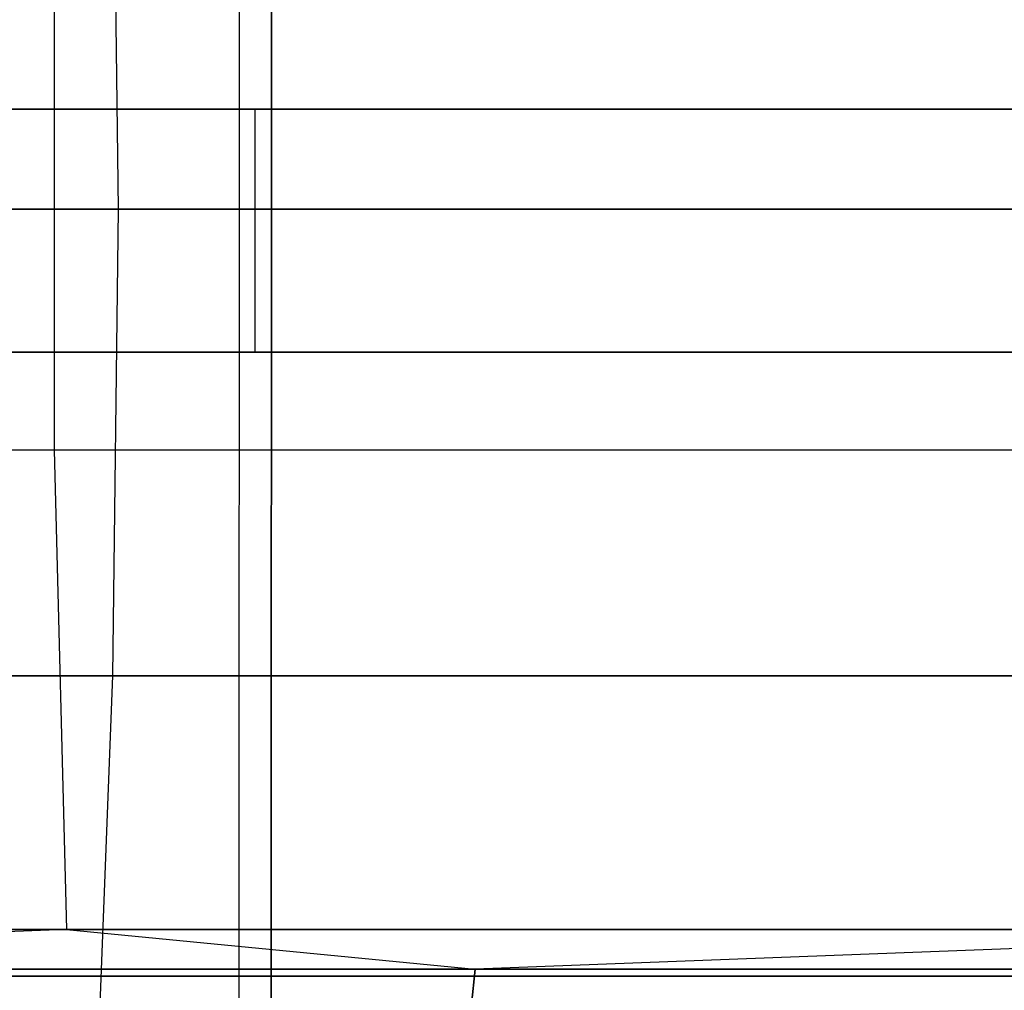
# Model space of a CAD drawing. Extents: x -172 to 172, y -29 to 28.
# Tile 338 of 656: x -36.55 to -30.47, y -4.69 to 1.3. Entities that reach past the tile are written whole.
import ezdxf

# ---------------------------------------------------------------- set-up
doc = ezdxf.new("R2010")
doc.units = 0
doc.header["$LTSCALE"] = 25.4
doc.layers.get('0').update_dxf_attribs({"linetype": 'CONTINUOUS'})

# ---------------------------------------------------------------- blocks, each defined once
blk = doc.blocks.new('RYFLO_AURA_STL')
at = {"color": 0}
for p, q in [((-35.192, -7.3033, -1076.9269), (-35.1897, 7.0967, -1076.9376)), ((-35.192, -7.3033, -1076.9269), (-35.1897, 7.0967, -1076.9376)), ((-35.192, -7.3033, -1409.5734), (-35.1897, 7.0967, -1409.5626)), ((-35.192, -7.3033, -1409.5734), (-35.1897, 7.0967, -1409.5626)), ((-34.9952, -6.354, -1077.8571), (-34.9932, 6.146, -1077.8663)), ((-34.9952, -6.354, -1077.8571), (-34.9932, 6.146, -1077.8663)), ((-34.9932, 6.146, -1408.6339), (-34.9952, -6.354, -1408.6432)), ((-34.9932, 6.146, -1408.6339), (-34.9952, -6.354, -1408.6432)), ((-35.9371, 0.133, -1085.7994), (-35.9735, 3.0149, -1085.64)), ((-35.9371, 0.133, -1085.7994), (-35.9735, 3.0149, -1085.64)), ((-35.9371, 0.133, -1400.7008), (-35.9735, 3.0149, -1400.8602)), ((-35.9371, 0.133, -1400.7008), (-35.9735, 3.0149, -1400.8602)), ((-36.336, 1.6231, -1402.4485), (-36.336, -1.3568, -1402.4486)), ((-36.336, 1.6231, -1402.4485), (-36.336, -1.3568, -1402.4486)), ((-36.336, 1.6231, -1084.0518), (-36.336, -1.3568, -1084.0516)), ((-36.336, 1.6231, -1084.0518), (-36.336, -1.3568, -1084.0516)), ((-47.3139, 0.75, -1089.3593), (-35.0939, 0.75, -1086.1215)), ((-47.3139, 0.75, -1089.3593), (-35.0939, 0.75, -1086.1215)), ((-27.708, 0.75, -1401.8479), (-40.066, 0.75, -1399.1851)), ((-27.708, 0.75, -1401.8479), (-40.066, 0.75, -1399.1851)), ((-35.0939, 0.75, -1086.1215), (-22.6575, 0.75, -1083.8524)), ((-35.0939, -0.75, -1086.1215), (-35.0939, 0.75, -1086.1215)), ((-35.0939, 0.75, -1086.1215), (-22.6575, 0.75, -1083.8524)), ((-35.0939, -0.75, -1086.1215), (-35.0939, 0.75, -1086.1215)), ((-35.9371, 0.133, -1085.7994), (-44.7089, 0.133, -1088.0621)), ((-44.7089, 0.133, -1398.4381), (-35.9371, 0.133, -1400.7008)), ((-35.9371, 0.133, -1085.7994), (-44.7089, 0.133, -1088.0621)), ((-44.7089, 0.133, -1398.4381), (-35.9371, 0.133, -1400.7008)), ((-35.9735, -2.7489, -1085.6398), (-35.9371, 0.133, -1085.7994)), ((-35.9735, -2.7489, -1085.6398), (-35.9371, 0.133, -1085.7994)), ((-35.9735, -2.7489, -1400.8605), (-35.9371, 0.133, -1400.7008)), ((-35.9735, -2.7489, -1400.8605), (-35.9371, 0.133, -1400.7008)), ((-27.0522, 0.133, -1084.0321), (-35.9371, 0.133, -1085.7994)), ((-35.9371, 0.133, -1400.7008), (-27.0522, 0.133, -1402.4681)), ((-27.0522, 0.133, -1084.0321), (-35.9371, 0.133, -1085.7994)), ((-35.9371, 0.133, -1400.7008), (-27.0522, 0.133, -1402.4681)), ((-35.0939, -0.75, -1086.1215), (-47.3139, -0.75, -1089.3593)), ((-35.0939, -0.75, -1086.1215), (-47.3139, -0.75, -1089.3593)), ((-40.066, -0.75, -1399.1851), (-27.708, -0.75, -1401.8479)), ((-40.066, -0.75, -1399.1851), (-27.708, -0.75, -1401.8479)), ((-22.6575, -0.75, -1083.8524), (-35.0939, -0.75, -1086.1215)), ((-22.6575, -0.75, -1083.8524), (-35.0939, -0.75, -1086.1215)), ((-36.336, -1.3568, -1084.0516), (-45.2052, -1.3568, -1086.3395)), ((-36.336, -1.3568, -1402.4486), (-45.2052, -1.3568, -1400.1608)), ((-36.336, -1.3568, -1402.4486), (-45.2052, -1.3568, -1400.1608)), ((-36.336, -1.3568, -1084.0516), (-45.2052, -1.3568, -1086.3395)), ((-27.3525, -1.3568, -1082.2648), (-36.336, -1.3568, -1084.0516)), ((-36.336, -1.3568, -1084.0516), (-36.2591, -4.3166, -1084.3888)), ((-36.336, -1.3568, -1084.0516), (-36.2591, -4.3166, -1084.3888)), ((-27.3525, -1.3568, -1404.2355), (-36.336, -1.3568, -1402.4486)), ((-36.336, -1.3568, -1402.4486), (-36.2591, -4.3166, -1402.1115)), ((-27.3525, -1.3568, -1404.2355), (-36.336, -1.3568, -1402.4486)), ((-36.336, -1.3568, -1402.4486), (-36.2591, -4.3166, -1402.1115)), ((-27.3525, -1.3568, -1082.2648), (-36.336, -1.3568, -1084.0516)), ((-35.9735, -2.7489, -1085.6398), (-44.7542, -2.7489, -1087.9048)), ((-44.7542, -2.7489, -1398.5955), (-35.9735, -2.7489, -1400.8605)), ((-35.9735, -2.7489, -1085.6398), (-44.7542, -2.7489, -1087.9048)), ((-44.7542, -2.7489, -1398.5955), (-35.9735, -2.7489, -1400.8605)), ((-36.0823, -5.5937, -1085.1633), (-35.9735, -2.7489, -1085.6398)), ((-36.0823, -5.5937, -1085.1633), (-35.9735, -2.7489, -1085.6398)), ((-36.0823, -5.5937, -1401.3369), (-35.9735, -2.7489, -1400.8605)), ((-36.0823, -5.5937, -1401.3369), (-35.9735, -2.7489, -1400.8605)), ((-27.0797, -2.7489, -1083.8707), (-35.9735, -2.7489, -1085.6398)), ((-35.9735, -2.7489, -1400.8605), (-27.0797, -2.7489, -1402.6295)), ((-27.0797, -2.7489, -1083.8707), (-35.9735, -2.7489, -1085.6398)), ((-35.9735, -2.7489, -1400.8605), (-27.0797, -2.7489, -1402.6295)), ((-45.1094, -4.3166, -1086.6718), (-36.2591, -4.3166, -1084.3888)), ((-36.2591, -4.3166, -1402.1115), (-45.1094, -4.3166, -1399.8285)), ((-36.2591, -4.3166, -1402.1115), (-45.1094, -4.3166, -1399.8285)), ((-45.1094, -4.3166, -1086.6718), (-36.2591, -4.3166, -1084.3888)), ((-36.2591, -4.3166, -1402.1115), (-42.543, -4.562, -1400.5638)), ((-36.2591, -4.3166, -1402.1115), (-42.543, -4.562, -1400.5638)), ((-36.2591, -4.3166, -1084.3888), (-42.543, -4.562, -1085.9364)), ((-36.2591, -4.3166, -1084.3888), (-42.543, -4.562, -1085.9364)), ((-36.2591, -4.3166, -1084.3888), (-27.2946, -4.3166, -1082.6057)), ((-27.2946, -4.3166, -1403.8945), (-36.2591, -4.3166, -1402.1115)), ((-36.2591, -4.3166, -1402.1115), (-33.7345, -4.562, -1402.6851)), ((-36.2591, -4.3166, -1402.1115), (-33.7345, -4.562, -1402.6851)), ((-27.2946, -4.3166, -1403.8945), (-36.2591, -4.3166, -1402.1115)), ((-36.2591, -4.3166, -1084.3888), (-27.2946, -4.3166, -1082.6057)), ((-36.2591, -4.3166, -1084.3888), (-33.7345, -4.562, -1083.8152)), ((-36.2591, -4.3166, -1084.3888), (-33.7345, -4.562, -1083.8152)), ((-27.2946, -4.3166, -1403.8945), (-33.7345, -4.562, -1402.6851)), ((-27.2946, -4.3166, -1403.8945), (-33.7345, -4.562, -1402.6851)), ((-27.2946, -4.3166, -1082.6057), (-33.7345, -4.562, -1083.8152)), ((-27.2946, -4.3166, -1082.6057), (-33.7345, -4.562, -1083.8152)), ((-42.543, -4.562, -1400.5638), (-33.7345, -4.562, -1402.6851)), ((-33.7345, -4.562, -1083.8152), (-42.543, -4.562, -1085.9364)), ((-42.543, -4.562, -1400.5638), (-33.7345, -4.562, -1402.6851)), ((-33.7345, -4.562, -1083.8152), (-42.543, -4.562, -1085.9364)), ((-39.4639, -4.604, -1407.6293), (-26.4453, -4.604, -1410.2189)), ((-26.4453, -4.604, -1076.2814), (-39.4639, -4.604, -1078.871)), ((-26.4453, -4.604, -1076.2814), (-39.4639, -4.604, -1078.871)), ((-39.4639, -4.604, -1407.6293), (-26.4453, -4.604, -1410.2189)), ((-26.2888, -4.604, -1077.269), (-39.2305, -4.604, -1079.8433)), ((-39.2305, -4.604, -1406.657), (-26.2888, -4.604, -1409.2312)), ((-26.2888, -4.604, -1077.269), (-39.2305, -4.604, -1079.8433)), ((-39.2305, -4.604, -1406.657), (-26.2888, -4.604, -1409.2312)), ((-33.7583, -4.7794, -1402.7975), (-33.7345, -4.562, -1402.6851)), ((-33.7583, -4.7794, -1402.7975), (-33.7345, -4.562, -1402.6851)), ((-33.7345, -4.562, -1083.8152), (-33.7583, -4.7794, -1083.7028)), ((-33.7345, -4.562, -1083.8152), (-33.7583, -4.7794, -1083.7028)), ((-33.7345, -4.562, -1402.6851), (-24.8218, -4.562, -1404.3134)), ((-24.8218, -4.562, -1082.1869), (-33.7345, -4.562, -1083.8152)), ((-33.7345, -4.562, -1402.6851), (-24.8218, -4.562, -1404.3134)), ((-24.8218, -4.562, -1082.1869), (-33.7345, -4.562, -1083.8152))]:
    blk.add_line(p, q, dxfattribs=at)

msp = doc.modelspace()

# ---------------------------------------------------------------- block references
at = {"color": 0}
msp.add_blockref('RYFLO_AURA_STL', (0, 0), dxfattribs=at)

doc.saveas('drawing.dxf')
